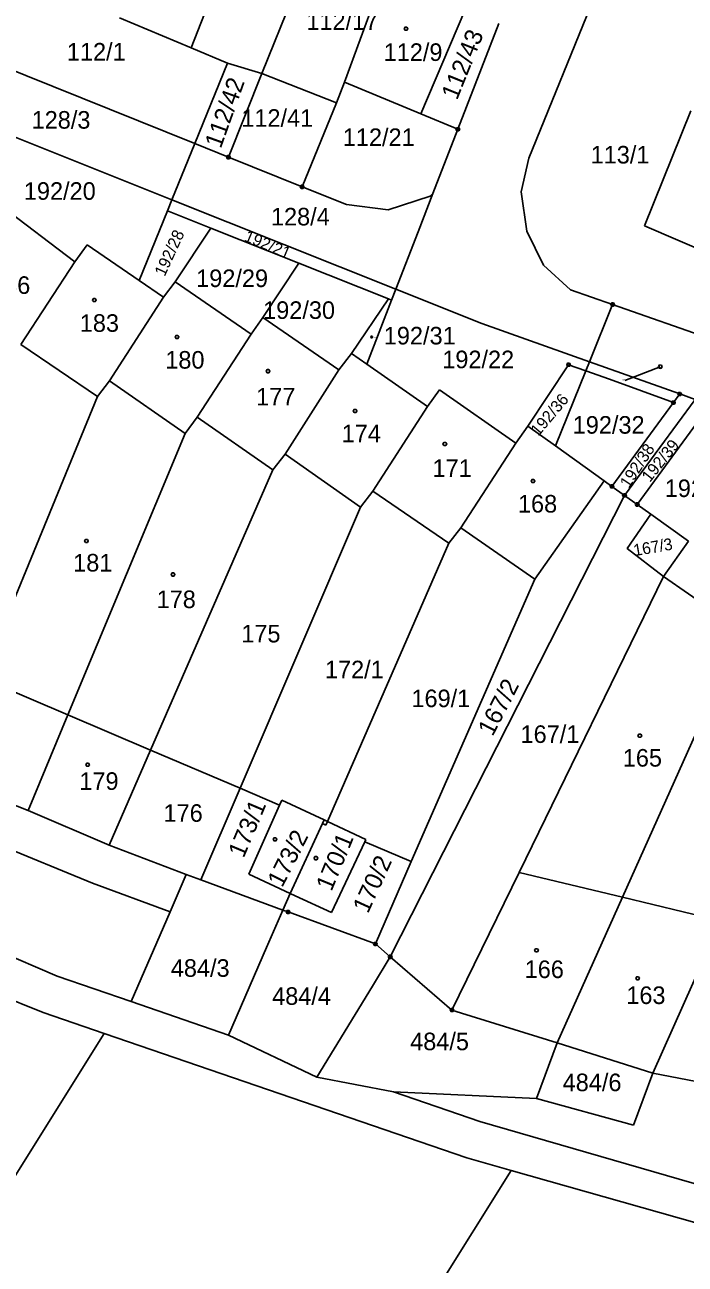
# Model space of a CAD drawing. Extents: x -634640 to -629202, y -1196156 to -1190068.
# Drawn here: x -631432.3 to -631368.4, y -1192913 to -1192793.1 of the extents above; entities that cross this region are included whole.
import ezdxf

# ---------------------------------------------------------------- set-up
doc = ezdxf.new("R2010")
doc.units = 0
for name, color, linetype in [('Vrstva 1', 7, 'Continuous'), ('Vrstva 2', 7, 'Continuous'), ('Vrstva 3', 7, 'Continuous'), ('Vrstva 4', 7, 'Continuous'), ('Vrstva 5', 7, 'Continuous'), ('Vrstva 7', 7, 'Continuous'), ('Vrstva 8', 7, 'Continuous')]:
    doc.layers.add(name, color=color, linetype=linetype)

msp = doc.modelspace()

# ---------------------------------------------------------------- linework, layer by layer
at = {"layer": 'Vrstva 1'}
for p, q in [((-631368.14, -1192767.96), (-631383.56, -1192806)), ((-631416.22, -1192795.33), (-631411.52, -1192783.35)), ((-631409.38, -1192797.8), (-631404.64, -1192786.02)), ((-631401.38, -1192798.66), (-631397.78, -1192788.77)), ((-631416.22, -1192795.33), (-631423.14, -1192792.43)), ((-631389.76, -1192791.7), (-631394, -1192801.72)), ((-631386.47, -1192792.97), (-631390.43, -1192803.2)), ((-631415.88, -1192804.59), (-631440.84, -1192794.55)), ((-631412.72, -1192796.8), (-631416.22, -1192795.33)), ((-631412.72, -1192796.8), (-631415.88, -1192804.59)), ((-631412.72, -1192796.8), (-631409.38, -1192797.8)), ((-631409.38, -1192797.8), (-631412.62, -1192805.9)), ((-631402.16, -1192800.65), (-631409.38, -1192797.8)), ((-631401.38, -1192798.66), (-631402.16, -1192800.65)), ((-631394, -1192801.72), (-631401.38, -1192798.66)), ((-631418.08, -1192810.02), (-631443.05, -1192800.04)), ((-631402.16, -1192800.65), (-631405.49, -1192808.77)), ((-631394, -1192801.72), (-631390.43, -1192803.2)), ((-631367.88, -1192801.41), (-631372.38, -1192812.53)), ((-631390.43, -1192803.2), (-631392.84, -1192809.42)), ((-631415.88, -1192804.59), (-631418.08, -1192810.02)), ((-631412.62, -1192805.9), (-631415.88, -1192804.59)), ((-631405.49, -1192808.77), (-631412.62, -1192805.9)), ((-631384.31, -1192809.26), (-631383.56, -1192806)), ((-631401.21, -1192810.49), (-631405.49, -1192808.77)), ((-631392.84, -1192809.42), (-631394.28, -1192813.12)), ((-631393.1, -1192809.66), (-631392.84, -1192809.42)), ((-631383.77, -1192813.07), (-631384.31, -1192809.26)), ((-631434.59, -1192810.62), (-631427.49, -1192816.01)), ((-631418.08, -1192810.02), (-631418.51, -1192811.08)), ((-631396.43, -1192818.67), (-631418.08, -1192810.02)), ((-631401.21, -1192810.49), (-631397.16, -1192810.98)), ((-631397.16, -1192810.98), (-631393.1, -1192809.66)), ((-631418.51, -1192811.08), (-631421.25, -1192817.83)), ((-631418.51, -1192811.08), (-631414.32, -1192812.75)), ((-631417.76, -1192817.94), (-631414.32, -1192812.75)), ((-631414.32, -1192812.75), (-631405.82, -1192816.15)), ((-631394.28, -1192813.12), (-631396.43, -1192818.67)), ((-631382.16, -1192816.34), (-631383.77, -1192813.07)), ((-631372.38, -1192812.53), (-631363.89, -1192816.19)), ((-631427.49, -1192816.01), (-631426.29, -1192814.39)), ((-631426.29, -1192814.39), (-631421.25, -1192817.83)), ((-631432.71, -1192824), (-631427.49, -1192816.01)), ((-631409.3, -1192821.42), (-631405.82, -1192816.15)), ((-631405.82, -1192816.15), (-631397.15, -1192819.59)), ((-631379.54, -1192818.72), (-631382.16, -1192816.34)), ((-631421.25, -1192817.83), (-631418.9, -1192819.43)), ((-631418.9, -1192819.43), (-631417.76, -1192817.94)), ((-631417.76, -1192817.94), (-631410.41, -1192823.02)), ((-631396.43, -1192818.67), (-631396.84, -1192819.72)), ((-631388.11, -1192821.99), (-631396.43, -1192818.67)), ((-631375.46, -1192820.15), (-631379.54, -1192818.72)), ((-631424.11, -1192827.52), (-631418.9, -1192819.43)), ((-631397.15, -1192819.59), (-631400.72, -1192824.89)), ((-631396.84, -1192819.72), (-631399.24, -1192825.92)), ((-631396.84, -1192819.72), (-631397.15, -1192819.59)), ((-631375.46, -1192820.15), (-631377.7, -1192825.69)), ((-631358.1, -1192826.22), (-631375.46, -1192820.15)), ((-631410.41, -1192823.02), (-631409.3, -1192821.42)), ((-631409.3, -1192821.42), (-631401.93, -1192826.47)), ((-631377.7, -1192825.69), (-631388.11, -1192821.99)), ((-631425.27, -1192829.06), (-631432.71, -1192824)), ((-631415.65, -1192831.04), (-631410.41, -1192823.02)), ((-631401.93, -1192826.47), (-631400.72, -1192824.89)), ((-631400.72, -1192824.89), (-631399.24, -1192825.92)), ((-631399.24, -1192825.92), (-631393.35, -1192830)), ((-631377.7, -1192825.69), (-631378.05, -1192826.56)), ((-631368.97, -1192828.8), (-631377.7, -1192825.69)), ((-631425.27, -1192829.06), (-631424.11, -1192827.52)), ((-631416.81, -1192832.61), (-631424.11, -1192827.52)), ((-631407.13, -1192834.61), (-631401.93, -1192826.47)), ((-631378.05, -1192826.56), (-631380.99, -1192833.82)), ((-631393.35, -1192830), (-631392.19, -1192828.39)), ((-631392.19, -1192828.39), (-631384.82, -1192833.55)), ((-631436.48, -1192856.27), (-631425.27, -1192829.06)), ((-631369.58, -1192829.63), (-631375.53, -1192837.74)), ((-631374.31, -1192838.61), (-631367.49, -1192829.32)), ((-631368.97, -1192828.8), (-631369.58, -1192829.63)), ((-631367.49, -1192829.32), (-631368.97, -1192828.8)), ((-631416.81, -1192832.61), (-631415.65, -1192831.04)), ((-631408.31, -1192836.15), (-631415.65, -1192831.04)), ((-631398.66, -1192838.19), (-631393.35, -1192830)), ((-631373.08, -1192839.49), (-631366.64, -1192830.7)), ((-631384.82, -1192833.55), (-631383.65, -1192831.92)), ((-631383.65, -1192831.92), (-631380.99, -1192833.82)), ((-631428.14, -1192859.83), (-631416.81, -1192832.61)), ((-631390.15, -1192841.76), (-631384.82, -1192833.55)), ((-631408.31, -1192836.15), (-631407.13, -1192834.61)), ((-631399.84, -1192839.75), (-631407.13, -1192834.61)), ((-631380.99, -1192833.82), (-631376.28, -1192837.2)), ((-631420.15, -1192863.24), (-631408.31, -1192836.15)), ((-631399.84, -1192839.75), (-631398.66, -1192838.19)), ((-631391.29, -1192843.22), (-631398.66, -1192838.19)), ((-631382.98, -1192846.7), (-631376.28, -1192837.2)), ((-631376.28, -1192837.2), (-631375.53, -1192837.74)), ((-631375.53, -1192837.74), (-631374.31, -1192838.61)), ((-631374.31, -1192838.61), (-631396.97, -1192883.24)), ((-631374.31, -1192838.61), (-631373.08, -1192839.49)), ((-631373.08, -1192839.49), (-631371.75, -1192840.44)), ((-631411.5, -1192866.94), (-631399.84, -1192839.75)), ((-631371.75, -1192840.44), (-631368.13, -1192843.04)), ((-631391.29, -1192843.22), (-631390.15, -1192841.76)), ((-631382.98, -1192846.7), (-631390.15, -1192841.76)), ((-631370.53, -1192846.44), (-631368.13, -1192843.04)), ((-631403.04, -1192870.15), (-631391.29, -1192843.22)), ((-631394.93, -1192874.02), (-631382.98, -1192846.7)), ((-631384.51, -1192875.09), (-631370.53, -1192846.44)), ((-631362.99, -1192851.72), (-631370.53, -1192846.44)), ((-631374.51, -1192877.48), (-631362.99, -1192851.72)), ((-631428.14, -1192859.83), (-631436.48, -1192856.27)), ((-631432, -1192869.1), (-631428.14, -1192859.83)), ((-631420.15, -1192863.24), (-631428.14, -1192859.83)), ((-631424.17, -1192872.44), (-631420.15, -1192863.24)), ((-631411.5, -1192866.94), (-631420.15, -1192863.24)), ((-631432, -1192869.1), (-631440.39, -1192865.76)), ((-631415.3, -1192875.8), (-631411.5, -1192866.94)), ((-631407.68, -1192868.57), (-631411.5, -1192866.94)), ((-631407.45, -1192868.07), (-631407.68, -1192868.57)), ((-631403.37, -1192869.99), (-631407.45, -1192868.07)), ((-631441.91, -1192869.46), (-631425.78, -1192876.11)), ((-631424.17, -1192872.44), (-631432, -1192869.1)), ((-631407.68, -1192868.57), (-631410.66, -1192875.25)), ((-631403.53, -1192870.34), (-631406.66, -1192877.1)), ((-631403.19, -1192870.49), (-631403.53, -1192870.34)), ((-631403.04, -1192870.15), (-631403.37, -1192869.99)), ((-631403.19, -1192870.49), (-631403.04, -1192870.15)), ((-631403.04, -1192870.15), (-631399.34, -1192871.89)), ((-631429.18, -1192885.12), (-631460.73, -1192871.52)), ((-631399.34, -1192871.89), (-631399.43, -1192872.1)), ((-631416.7, -1192875.27), (-631424.17, -1192872.44)), ((-631402.66, -1192878.94), (-631399.43, -1192872.1)), ((-631394.93, -1192874.02), (-631399.43, -1192872.1)), ((-631398.41, -1192881.99), (-631394.93, -1192874.02)), ((-631418.27, -1192878.89), (-631416.7, -1192875.27)), ((-631415.3, -1192875.8), (-631416.7, -1192875.27)), ((-631410.66, -1192875.25), (-631406.66, -1192877.1)), ((-631391, -1192888.39), (-631384.51, -1192875.09)), ((-631374.51, -1192877.48), (-631384.51, -1192875.09)), ((-631425.78, -1192876.11), (-631418.27, -1192878.89)), ((-631407.36, -1192878.71), (-631415.3, -1192875.8)), ((-631406.66, -1192877.1), (-631407.36, -1192878.71)), ((-631406.66, -1192877.1), (-631406.17, -1192877.33)), ((-631406.17, -1192877.33), (-631402.66, -1192878.94)), ((-631380.81, -1192891.55), (-631374.51, -1192877.48)), ((-631365.01, -1192879.75), (-631374.51, -1192877.48)), ((-631430.55, -1192888.61), (-631454.36, -1192879.11)), ((-631422.04, -1192887.57), (-631418.27, -1192878.89)), ((-631407.36, -1192878.71), (-631408.94, -1192882.35)), ((-631406.85, -1192878.89), (-631407.36, -1192878.71)), ((-631398.41, -1192881.99), (-631406.85, -1192878.89)), ((-631371.56, -1192894.48), (-631365.01, -1192879.75)), ((-631408.94, -1192882.35), (-631412.6, -1192890.81)), ((-631396.97, -1192883.24), (-631398.41, -1192881.99)), ((-631396.97, -1192883.24), (-631398.69, -1192886.06)), ((-631391, -1192888.39), (-631396.97, -1192883.24)), ((-631422.04, -1192887.57), (-631429.18, -1192885.12)), ((-631398.69, -1192886.06), (-631404.06, -1192894.88)), ((-631424.63, -1192890.64), (-631430.55, -1192888.61)), ((-631412.6, -1192890.81), (-631422.04, -1192887.57)), ((-631391, -1192888.39), (-631380.81, -1192891.55)), ((-631424.63, -1192890.64), (-631453.34, -1192936.49)), ((-631389.56, -1192902.68), (-631424.63, -1192890.64)), ((-631404.06, -1192894.88), (-631412.6, -1192890.81)), ((-631380.81, -1192891.55), (-631382.83, -1192896.93)), ((-631380.81, -1192891.55), (-631371.56, -1192894.48)), ((-631371.56, -1192894.48), (-631373.43, -1192899.51)), ((-631371.56, -1192894.48), (-631362.12, -1192896.33)), ((-631396.66, -1192896.28), (-631404.06, -1192894.88)), ((-631382.83, -1192896.93), (-631396.66, -1192896.28)), ((-631388.31, -1192899.15), (-631396.66, -1192896.28)), ((-631373.43, -1192899.51), (-631382.83, -1192896.93)), ((-631366.36, -1192905.51), (-631388.31, -1192899.15)), ((-631385.28, -1192903.9), (-631389.56, -1192902.68)), ((-631385.28, -1192903.9), (-631512.56, -1193107.16)), ((-631367.29, -1192909), (-631385.28, -1192903.9))]:
    msp.add_line(p, q, dxfattribs=at)
for points in [[(-631383.65, -1192831.92), (-631379.72, -1192825.97), (-631378.05, -1192826.56)], [(-631378.05, -1192826.56), (-631375.75, -1192827.37), (-631369.58, -1192829.63)], [(-631371.75, -1192840.44), (-631374.05, -1192843.74), (-631370.53, -1192846.44)]]:
    msp.add_lwpolyline(points, dxfattribs=at)
at = {"layer": 'Vrstva 3'}
for points in [[(-631426.26, -1192842.86), (-631426.17, -1192843.01), (-631426.26, -1192843.16), (-631426.44, -1192843.16), (-631426.53, -1192843.01), (-631426.44, -1192842.86), (-631426.26, -1192842.86)], [(-631417.89, -1192846.11), (-631417.8, -1192846.26), (-631417.89, -1192846.41), (-631418.07, -1192846.41), (-631418.16, -1192846.26), (-631418.07, -1192846.11), (-631417.89, -1192846.11)], [(-631372.74, -1192861.7), (-631372.65, -1192861.85), (-631372.74, -1192862), (-631372.92, -1192862), (-631373.01, -1192861.85), (-631372.92, -1192861.7), (-631372.74, -1192861.7)], [(-631426.15, -1192864.51), (-631426.06, -1192864.66), (-631426.15, -1192864.81), (-631426.33, -1192864.81), (-631426.42, -1192864.66), (-631426.33, -1192864.51), (-631426.15, -1192864.51)], [(-631382.73, -1192882.45), (-631382.64, -1192882.6), (-631382.73, -1192882.75), (-631382.91, -1192882.75), (-631383, -1192882.6), (-631382.91, -1192882.45), (-631382.73, -1192882.45)], [(-631372.95, -1192885.16), (-631372.86, -1192885.31), (-631372.95, -1192885.46), (-631373.13, -1192885.46), (-631373.22, -1192885.31), (-631373.13, -1192885.16), (-631372.95, -1192885.16)]]:
    msp.add_lwpolyline(points, dxfattribs=at)
at = {"layer": 'Vrstva 4'}
msp.add_line((-631403.37, -1192869.99), (-631403.53, -1192870.34), dxfattribs=at)
at = {"layer": 'Vrstva 5'}
for points in [[(-631395.35, -1192793.32), (-631395.26, -1192793.47), (-631395.35, -1192793.62), (-631395.53, -1192793.62), (-631395.62, -1192793.47), (-631395.53, -1192793.32), (-631395.35, -1192793.32)], [(-631425.5, -1192819.57), (-631425.41, -1192819.72), (-631425.5, -1192819.87), (-631425.68, -1192819.87), (-631425.77, -1192819.72), (-631425.68, -1192819.57), (-631425.5, -1192819.57)], [(-631417.5, -1192823.14), (-631417.41, -1192823.29), (-631417.5, -1192823.44), (-631417.68, -1192823.44), (-631417.77, -1192823.29), (-631417.68, -1192823.14), (-631417.5, -1192823.14)], [(-631408.7, -1192826.44), (-631408.61, -1192826.59), (-631408.7, -1192826.74), (-631408.88, -1192826.74), (-631408.97, -1192826.59), (-631408.88, -1192826.44), (-631408.7, -1192826.44)], [(-631400.28, -1192830.29), (-631400.19, -1192830.44), (-631400.28, -1192830.59), (-631400.46, -1192830.59), (-631400.55, -1192830.44), (-631400.46, -1192830.29), (-631400.28, -1192830.29)], [(-631391.6, -1192833.48), (-631391.51, -1192833.63), (-631391.6, -1192833.78), (-631391.78, -1192833.78), (-631391.87, -1192833.63), (-631391.78, -1192833.48), (-631391.6, -1192833.48)], [(-631383.07, -1192837.07), (-631382.98, -1192837.22), (-631383.07, -1192837.37), (-631383.25, -1192837.37), (-631383.34, -1192837.22), (-631383.25, -1192837.07), (-631383.07, -1192837.07)], [(-631408.02, -1192871.72), (-631407.93, -1192871.87), (-631408.02, -1192872.02), (-631408.2, -1192872.02), (-631408.29, -1192871.87), (-631408.2, -1192871.72), (-631408.02, -1192871.72)], [(-631404.07, -1192873.54), (-631403.98, -1192873.69), (-631404.07, -1192873.84), (-631404.25, -1192873.84), (-631404.34, -1192873.69), (-631404.25, -1192873.54), (-631404.07, -1192873.54)]]:
    msp.add_lwpolyline(points, dxfattribs=at)
at = {"layer": 'Vrstva 7'}
msp.add_line((-631374.29, -1192827.49), (-631370.85, -1192826.16), dxfattribs=at)
for points in [[(-631398.697, -1192823.338), (-631398.774, -1192823.38), (-631398.847, -1192823.332), (-631398.843, -1192823.242), (-631398.766, -1192823.2), (-631398.693, -1192823.248), (-631398.697, -1192823.338)], [(-631370.678, -1192826.19), (-631370.785, -1192826.328), (-631370.958, -1192826.298), (-631371.022, -1192826.13), (-631370.915, -1192825.992), (-631370.742, -1192826.022), (-631370.678, -1192826.19)]]:
    msp.add_lwpolyline(points, dxfattribs=at)
at = {"layer": 'Vrstva 8'}
for points in [[(-631390.34, -1192803.05), (-631390.25, -1192803.2), (-631390.34, -1192803.35), (-631390.52, -1192803.35), (-631390.61, -1192803.2), (-631390.52, -1192803.05), (-631390.34, -1192803.05)], [(-631412.53, -1192805.75), (-631412.44, -1192805.9), (-631412.53, -1192806.05), (-631412.71, -1192806.05), (-631412.8, -1192805.9), (-631412.71, -1192805.75), (-631412.53, -1192805.75)], [(-631405.4, -1192808.62), (-631405.31, -1192808.77), (-631405.4, -1192808.92), (-631405.58, -1192808.92), (-631405.67, -1192808.77), (-631405.58, -1192808.62), (-631405.4, -1192808.62)], [(-631375.37, -1192820), (-631375.28, -1192820.15), (-631375.37, -1192820.3), (-631375.55, -1192820.3), (-631375.64, -1192820.15), (-631375.55, -1192820), (-631375.37, -1192820)], [(-631379.63, -1192825.82), (-631379.54, -1192825.97), (-631379.63, -1192826.12), (-631379.81, -1192826.12), (-631379.9, -1192825.97), (-631379.81, -1192825.82), (-631379.63, -1192825.82)], [(-631368.88, -1192828.65), (-631368.79, -1192828.8), (-631368.88, -1192828.95), (-631369.06, -1192828.95), (-631369.15, -1192828.8), (-631369.06, -1192828.65), (-631368.88, -1192828.65)], [(-631369.49, -1192829.48), (-631369.4, -1192829.63), (-631369.49, -1192829.78), (-631369.67, -1192829.78), (-631369.76, -1192829.63), (-631369.67, -1192829.48), (-631369.49, -1192829.48)], [(-631375.44, -1192837.59), (-631375.35, -1192837.74), (-631375.44, -1192837.89), (-631375.62, -1192837.89), (-631375.71, -1192837.74), (-631375.62, -1192837.59), (-631375.44, -1192837.59)], [(-631374.22, -1192838.46), (-631374.13, -1192838.61), (-631374.22, -1192838.76), (-631374.4, -1192838.76), (-631374.49, -1192838.61), (-631374.4, -1192838.46), (-631374.22, -1192838.46)], [(-631372.99, -1192839.34), (-631372.9, -1192839.49), (-631372.99, -1192839.64), (-631373.17, -1192839.64), (-631373.26, -1192839.49), (-631373.17, -1192839.34), (-631372.99, -1192839.34)], [(-631406.76, -1192878.74), (-631406.67, -1192878.89), (-631406.76, -1192879.04), (-631406.94, -1192879.04), (-631407.03, -1192878.89), (-631406.94, -1192878.74), (-631406.76, -1192878.74)], [(-631398.32, -1192881.84), (-631398.23, -1192881.99), (-631398.32, -1192882.14), (-631398.5, -1192882.14), (-631398.59, -1192881.99), (-631398.5, -1192881.84), (-631398.32, -1192881.84)], [(-631396.88, -1192883.09), (-631396.79, -1192883.24), (-631396.88, -1192883.39), (-631397.06, -1192883.39), (-631397.15, -1192883.24), (-631397.06, -1192883.09), (-631396.88, -1192883.09)], [(-631390.91, -1192888.24), (-631390.82, -1192888.39), (-631390.91, -1192888.54), (-631391.09, -1192888.54), (-631391.18, -1192888.39), (-631391.09, -1192888.24), (-631390.91, -1192888.24)]]:
    msp.add_lwpolyline(points, dxfattribs=at)

# ---------------------------------------------------------------- texts
at = {"layer": 'Vrstva 2'}
for s, height, p in [('112/17', 1.7, (-631405.077, -1192793.59)), ('112/1', 1.7, (-631428.247, -1192796.55)), ('112/9', 1.7, (-631397.607, -1192796.59)), ('112/41', 1.7, (-631411.374, -1192802.96)), ('128/3', 1.7, (-631431.657, -1192803.14)), ('112/21', 1.7, (-631401.557, -1192804.82)), ('113/1', 1.7, (-631377.587, -1192806.51)), ('192/20', 1.7, (-631432.407, -1192810.02)), ('128/4', 1.7, (-631408.507, -1192812.5)), ('192/29', 1.7, (-631415.74, -1192818.46)), ('186', 1.7, (-631435.577, -1192819.12)), ('192/30', 1.7, (-631409.263, -1192821.54)), ('183', 1.7, (-631426.997, -1192822.79)), ('192/31', 0.1, (-631398.747, -1192823.39)), ('180', 1.7, (-631418.727, -1192826.35)), ('192/22', 1.7, (-631391.937, -1192826.31)), ('192/37', 0.1, (-631374.546, -1192827.49)), ('177', 1.7, (-631409.937, -1192829.91)), ('192/32', 1.7, (-631379.32, -1192832.64)), ('174', 1.7, (-631401.667, -1192833.47)), ('171', 1.7, (-631392.877, -1192836.82)), ('192/4', 1.7, (-631370.417, -1192838.77)), ('168', 1.7, (-631384.617, -1192840.27)), ('181', 1.7, (-631427.637, -1192845.97)), ('178', 1.7, (-631419.567, -1192849.51)), ('175', 1.7, (-631411.377, -1192852.83)), ('172/1', 1.7, (-631403.287, -1192856.3)), ('169/1', 1.7, (-631394.917, -1192859.09)), ('167/1', 1.7, (-631384.367, -1192862.55)), ('165', 1.7, (-631374.477, -1192864.84)), ('179', 1.7, (-631427.037, -1192867.09)), ('176', 1.7, (-631418.897, -1192870.18)), ('484/3', 1.7, (-631418.193, -1192885.17)), ('166', 1.7, (-631383.967, -1192885.29)), ('484/4', 1.7, (-631408.393, -1192887.88)), ('163', 1.7, (-631374.137, -1192887.8)), ('484/5', 1.7, (-631395.043, -1192892.27)), ('484/6', 1.7, (-631380.293, -1192896.23))]:
    msp.add_text(s, height=height, dxfattribs=at).set_placement(p)
for s, height, rotation, p in [('112/43', 1.7, 68.06739, (-631390.507, -1192800.448)), ('112/42', 1.7, 70.30192, (-631413.359, -1192805.135)), ('192/28', 1.14, 65.37448, (-631418.786, -1192817.502)), ('192/21', 1.14, 337.12837, (-631411.187, -1192813.962)), ('192/36', 1.14, 49.96192, (-631382.629, -1192832.943)), ('192/39', 1.14, 51.10784, (-631371.865, -1192837.41)), ('192/38', 1.14, 56.66553, (-631373.893, -1192837.987)), ('167/3', 1.14, 9.79758, (-631373.347, -1192844.49)), ('167/2', 1.7, 62.62429, (-631387.069, -1192861.991)), ('173/1', 1.7, 67.09336, (-631411.147, -1192873.758)), ('173/2', 1.7, 63.02536, (-631407.419, -1192876.611)), ('170/1', 1.7, 67.49443, (-631402.65, -1192876.977)), ('170/2', 1.7, 65.37448, (-631399.126, -1192879.123))]:
    msp.add_text(s, height=height, rotation=rotation, dxfattribs=at).set_placement(p)
at = {"layer": 'Vrstva 7'}
msp.add_text('192/31', height=1.7, dxfattribs=at).set_placement((-631397.592, -1192824.01))

doc.saveas('drawing.dxf')
